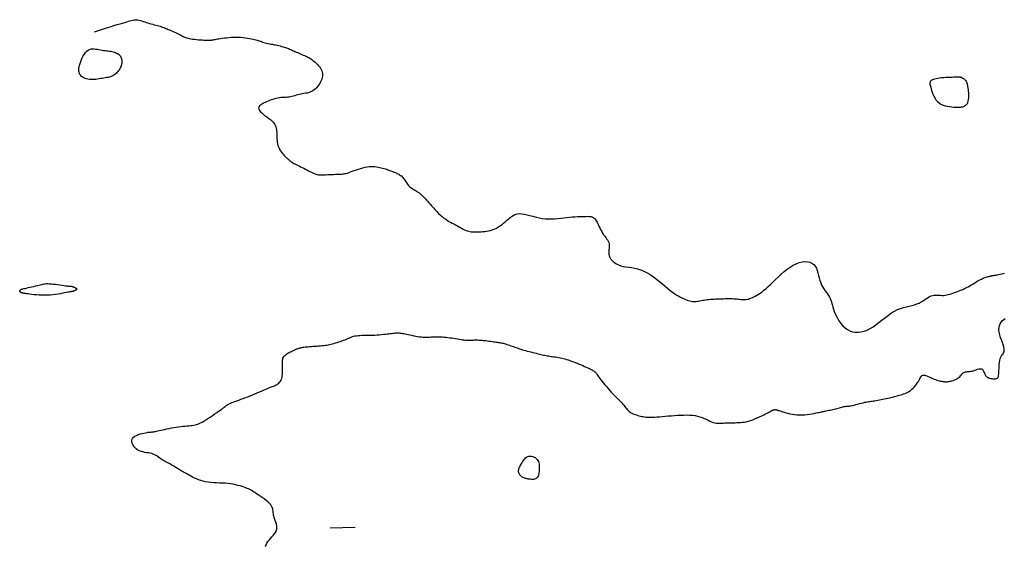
# Model space of a CAD drawing. Header units: millimetres. Extents: x 32690613 to 32693367, y 5343692 to 5344708.
# Tile 530 of 656: x 32692357 to 32692396, y 5344536 to 5344558. Entities that reach past the tile are written whole.
import ezdxf

# ---------------------------------------------------------------- set-up
doc = ezdxf.new("R2010")
doc.units = ezdxf.units.MM
doc.header["$LTSCALE"] = 20
doc.layers.add('02-DGM_HL_492.00', color=82, linetype='Continuous')
doc.layers.add('02-DGM_HL_492.50', color=92, linetype='Continuous')

msp = doc.modelspace()

# ---------------------------------------------------------------- linework, layer by layer
at = {"layer": '02-DGM_HL_492.00', "elevation": 492, "flags": 128}
msp.add_lwpolyline([(32692393.18, 5344555.11), (32692393.17, 5344555.088), (32692393.165, 5344555.065), (32692393.165, 5344555.038), (32692393.168, 5344555.007), (32692393.175, 5344554.972), (32692393.185, 5344554.93), (32692393.199, 5344554.881), (32692393.216, 5344554.823), (32692393.235, 5344554.757), (32692393.259, 5344554.684), (32692393.287, 5344554.608), (32692393.32, 5344554.529), (32692393.361, 5344554.452), (32692393.409, 5344554.379), (32692393.465, 5344554.312), (32692393.531, 5344554.253), (32692393.608, 5344554.206), (32692393.692, 5344554.169), (32692393.78, 5344554.14), (32692393.871, 5344554.12), (32692393.96, 5344554.105), (32692394.046, 5344554.095), (32692394.124, 5344554.089), (32692394.193, 5344554.085), (32692394.25, 5344554.082), (32692394.295, 5344554.081), (32692394.333, 5344554.08), (32692394.363, 5344554.08), (32692394.389, 5344554.082), (32692394.413, 5344554.085), (32692394.436, 5344554.09), (32692394.461, 5344554.096), (32692394.488, 5344554.103), (32692394.519, 5344554.113), (32692394.551, 5344554.127), (32692394.583, 5344554.145), (32692394.614, 5344554.167), (32692394.644, 5344554.197), (32692394.669, 5344554.233), (32692394.691, 5344554.276), (32692394.707, 5344554.329), (32692394.719, 5344554.388), (32692394.725, 5344554.452), (32692394.728, 5344554.52), (32692394.728, 5344554.59), (32692394.725, 5344554.66), (32692394.72, 5344554.728), (32692394.713, 5344554.793), (32692394.704, 5344554.852), (32692394.695, 5344554.907), (32692394.685, 5344554.957), (32692394.673, 5344555.001), (32692394.66, 5344555.042), (32692394.647, 5344555.078), (32692394.632, 5344555.109), (32692394.616, 5344555.136), (32692394.599, 5344555.16), (32692394.581, 5344555.18), (32692394.562, 5344555.197), (32692394.543, 5344555.211), (32692394.525, 5344555.223), (32692394.506, 5344555.233), (32692394.489, 5344555.241), (32692394.472, 5344555.249), (32692394.457, 5344555.256), (32692394.443, 5344555.262), (32692394.429, 5344555.268), (32692394.417, 5344555.273), (32692394.404, 5344555.277), (32692394.392, 5344555.281), (32692394.379, 5344555.284), (32692394.367, 5344555.287), (32692394.353, 5344555.288), (32692394.337, 5344555.289), (32692394.318, 5344555.29), (32692394.294, 5344555.29), (32692394.264, 5344555.289), (32692394.227, 5344555.288), (32692394.18, 5344555.286), (32692394.123, 5344555.284), (32692394.056, 5344555.281), (32692393.979, 5344555.278), (32692393.896, 5344555.274), (32692393.809, 5344555.269), (32692393.721, 5344555.263), (32692393.635, 5344555.256), (32692393.553, 5344555.248), (32692393.479, 5344555.238), (32692393.414, 5344555.227), (32692393.358, 5344555.214), (32692393.31, 5344555.2), (32692393.271, 5344555.184), (32692393.239, 5344555.167), (32692393.213, 5344555.149), (32692393.194, 5344555.13)], close=True, dxfattribs=at)
at = {"layer": '02-DGM_HL_492.50', "elevation": 492.5, "flags": 128}
for points in [[(32692359.576, 5344557.112), (32692359.818, 5344557.19), (32692360.028, 5344557.257), (32692360.21, 5344557.312), (32692360.366, 5344557.359), (32692360.5, 5344557.398), (32692360.614, 5344557.431), (32692360.713, 5344557.46), (32692360.8, 5344557.486), (32692360.877, 5344557.51), (32692360.946, 5344557.532), (32692361.009, 5344557.552), (32692361.067, 5344557.568), (32692361.12, 5344557.582), (32692361.172, 5344557.591), (32692361.221, 5344557.596), (32692361.272, 5344557.595), (32692361.323, 5344557.59), (32692361.376, 5344557.579), (32692361.43, 5344557.565), (32692361.486, 5344557.547), (32692361.544, 5344557.528), (32692361.603, 5344557.507), (32692361.664, 5344557.486), (32692361.727, 5344557.465), (32692361.791, 5344557.446), (32692361.856, 5344557.428), (32692361.921, 5344557.41), (32692361.985, 5344557.394), (32692362.049, 5344557.378), (32692362.11, 5344557.362), (32692362.168, 5344557.347), (32692362.223, 5344557.332), (32692362.274, 5344557.316), (32692362.321, 5344557.301), (32692362.366, 5344557.284), (32692362.411, 5344557.267), (32692362.455, 5344557.248), (32692362.501, 5344557.229), (32692362.548, 5344557.207), (32692362.599, 5344557.184), (32692362.654, 5344557.159), (32692362.713, 5344557.133), (32692362.772, 5344557.106), (32692362.833, 5344557.078), (32692362.892, 5344557.05), (32692362.95, 5344557.023), (32692363.003, 5344556.997), (32692363.052, 5344556.973), (32692363.096, 5344556.95), (32692363.135, 5344556.93), (32692363.172, 5344556.911), (32692363.208, 5344556.895), (32692363.247, 5344556.879), (32692363.289, 5344556.865), (32692363.336, 5344556.852), (32692363.391, 5344556.84), (32692363.455, 5344556.829), (32692363.526, 5344556.819), (32692363.602, 5344556.809), (32692363.681, 5344556.801), (32692363.76, 5344556.793), (32692363.838, 5344556.787), (32692363.911, 5344556.781), (32692363.977, 5344556.777), (32692364.036, 5344556.774), (32692364.087, 5344556.772), (32692364.131, 5344556.771), (32692364.169, 5344556.771), (32692364.203, 5344556.772), (32692364.233, 5344556.774), (32692364.26, 5344556.777), (32692364.286, 5344556.78), (32692364.311, 5344556.784), (32692364.336, 5344556.788), (32692364.364, 5344556.793), (32692364.395, 5344556.799), (32692364.431, 5344556.806), (32692364.472, 5344556.814), (32692364.521, 5344556.822), (32692364.578, 5344556.832), (32692364.645, 5344556.842), (32692364.721, 5344556.853), (32692364.803, 5344556.864), (32692364.892, 5344556.874), (32692364.985, 5344556.883), (32692365.081, 5344556.89), (32692365.179, 5344556.894), (32692365.277, 5344556.895), (32692365.375, 5344556.893), (32692365.47, 5344556.888), (32692365.563, 5344556.88), (32692365.653, 5344556.869), (32692365.738, 5344556.857), (32692365.818, 5344556.844), (32692365.892, 5344556.829), (32692365.959, 5344556.815), (32692366.018, 5344556.8), (32692366.071, 5344556.786), (32692366.12, 5344556.771), (32692366.164, 5344556.757), (32692366.207, 5344556.742), (32692366.25, 5344556.728), (32692366.293, 5344556.714), (32692366.339, 5344556.7), (32692366.388, 5344556.687), (32692366.441, 5344556.673), (32692366.496, 5344556.66), (32692366.554, 5344556.646), (32692366.615, 5344556.633), (32692366.676, 5344556.62), (32692366.739, 5344556.607), (32692366.802, 5344556.593), (32692366.864, 5344556.58), (32692366.927, 5344556.567), (32692366.988, 5344556.554), (32692367.048, 5344556.54), (32692367.106, 5344556.526), (32692367.161, 5344556.512), (32692367.213, 5344556.498), (32692367.261, 5344556.483), (32692367.306, 5344556.468), (32692367.347, 5344556.452), (32692367.386, 5344556.435), (32692367.425, 5344556.418), (32692367.463, 5344556.4), (32692367.503, 5344556.381), (32692367.545, 5344556.361), (32692367.591, 5344556.34), (32692367.641, 5344556.318), (32692367.694, 5344556.295), (32692367.75, 5344556.272), (32692367.807, 5344556.248), (32692367.864, 5344556.224), (32692367.92, 5344556.2), (32692367.974, 5344556.177), (32692368.025, 5344556.155), (32692368.072, 5344556.134), (32692368.115, 5344556.114), (32692368.156, 5344556.093), (32692368.196, 5344556.072), (32692368.235, 5344556.049), (32692368.274, 5344556.023), (32692368.315, 5344555.995), (32692368.357, 5344555.963), (32692368.402, 5344555.927), (32692368.449, 5344555.887), (32692368.496, 5344555.844), (32692368.542, 5344555.798), (32692368.587, 5344555.749), (32692368.628, 5344555.699), (32692368.664, 5344555.647), (32692368.694, 5344555.595), (32692368.718, 5344555.542), (32692368.734, 5344555.489), (32692368.744, 5344555.436), (32692368.747, 5344555.381), (32692368.744, 5344555.326), (32692368.734, 5344555.27), (32692368.719, 5344555.213), (32692368.697, 5344555.154), (32692368.67, 5344555.095), (32692368.637, 5344555.035), (32692368.6, 5344554.976), (32692368.558, 5344554.92), (32692368.513, 5344554.866), (32692368.464, 5344554.817), (32692368.413, 5344554.773), (32692368.359, 5344554.736), (32692368.303, 5344554.706), (32692368.245, 5344554.683), (32692368.186, 5344554.665), (32692368.126, 5344554.651), (32692368.065, 5344554.639), (32692368.004, 5344554.628), (32692367.942, 5344554.618), (32692367.88, 5344554.606), (32692367.818, 5344554.592), (32692367.756, 5344554.576), (32692367.695, 5344554.559), (32692367.634, 5344554.542), (32692367.574, 5344554.526), (32692367.515, 5344554.511), (32692367.457, 5344554.498), (32692367.401, 5344554.487), (32692367.346, 5344554.481), (32692367.291, 5344554.477), (32692367.237, 5344554.474), (32692367.183, 5344554.472), (32692367.127, 5344554.47), (32692367.071, 5344554.466), (32692367.013, 5344554.46), (32692366.952, 5344554.45), (32692366.889, 5344554.436), (32692366.823, 5344554.418), (32692366.756, 5344554.397), (32692366.689, 5344554.373), (32692366.623, 5344554.347), (32692366.558, 5344554.32), (32692366.496, 5344554.293), (32692366.437, 5344554.265), (32692366.381, 5344554.238), (32692366.331, 5344554.212), (32692366.287, 5344554.185), (32692366.249, 5344554.158), (32692366.218, 5344554.131), (32692366.196, 5344554.103), (32692366.182, 5344554.073), (32692366.178, 5344554.042), (32692366.185, 5344554.009), (32692366.2, 5344553.974), (32692366.224, 5344553.938), (32692366.255, 5344553.902), (32692366.291, 5344553.864), (32692366.332, 5344553.827), (32692366.377, 5344553.79), (32692366.423, 5344553.754), (32692366.471, 5344553.719), (32692366.519, 5344553.684), (32692366.566, 5344553.65), (32692366.613, 5344553.616), (32692366.657, 5344553.581), (32692366.7, 5344553.545), (32692366.738, 5344553.507), (32692366.774, 5344553.468), (32692366.804, 5344553.426), (32692366.83, 5344553.382), (32692366.853, 5344553.336), (32692366.871, 5344553.287), (32692366.886, 5344553.236), (32692366.897, 5344553.182), (32692366.905, 5344553.126), (32692366.911, 5344553.066), (32692366.914, 5344553.004), (32692366.915, 5344552.94), (32692366.916, 5344552.875), (32692366.918, 5344552.809), (32692366.922, 5344552.742), (32692366.928, 5344552.676), (32692366.938, 5344552.612), (32692366.954, 5344552.549), (32692366.974, 5344552.488), (32692367, 5344552.43), (32692367.03, 5344552.376), (32692367.062, 5344552.324), (32692367.096, 5344552.276), (32692367.13, 5344552.233), (32692367.163, 5344552.193), (32692367.195, 5344552.158), (32692367.223, 5344552.128), (32692367.249, 5344552.102), (32692367.273, 5344552.079), (32692367.294, 5344552.06), (32692367.314, 5344552.042), (32692367.332, 5344552.026), (32692367.349, 5344552.011), (32692367.366, 5344551.996), (32692367.382, 5344551.981), (32692367.398, 5344551.965), (32692367.416, 5344551.949), (32692367.436, 5344551.931), (32692367.459, 5344551.913), (32692367.485, 5344551.893), (32692367.516, 5344551.873), (32692367.552, 5344551.851), (32692367.594, 5344551.827), (32692367.642, 5344551.802), (32692367.694, 5344551.776), (32692367.749, 5344551.748), (32692367.808, 5344551.72), (32692367.87, 5344551.69), (32692367.933, 5344551.659), (32692367.996, 5344551.628), (32692368.06, 5344551.596), (32692368.123, 5344551.563), (32692368.185, 5344551.532), (32692368.245, 5344551.501), (32692368.303, 5344551.472), (32692368.358, 5344551.446), (32692368.409, 5344551.423), (32692368.455, 5344551.404), (32692368.498, 5344551.389), (32692368.537, 5344551.378), (32692368.575, 5344551.371), (32692368.613, 5344551.366), (32692368.654, 5344551.364), (32692368.699, 5344551.364), (32692368.749, 5344551.365), (32692368.807, 5344551.368), (32692368.874, 5344551.37), (32692368.948, 5344551.373), (32692369.026, 5344551.376), (32692369.107, 5344551.379), (32692369.188, 5344551.383), (32692369.266, 5344551.386), (32692369.34, 5344551.388), (32692369.407, 5344551.391), (32692369.465, 5344551.393), (32692369.516, 5344551.396), (32692369.562, 5344551.4), (32692369.606, 5344551.405), (32692369.65, 5344551.413), (32692369.696, 5344551.424), (32692369.747, 5344551.438), (32692369.804, 5344551.457), (32692369.87, 5344551.48), (32692369.944, 5344551.507), (32692370.024, 5344551.537), (32692370.108, 5344551.567), (32692370.195, 5344551.597), (32692370.284, 5344551.625), (32692370.372, 5344551.65), (32692370.458, 5344551.67), (32692370.542, 5344551.685), (32692370.622, 5344551.695), (32692370.699, 5344551.699), (32692370.774, 5344551.699), (32692370.845, 5344551.695), (32692370.914, 5344551.688), (32692370.981, 5344551.678), (32692371.045, 5344551.666), (32692371.107, 5344551.652), (32692371.166, 5344551.637), (32692371.223, 5344551.62), (32692371.277, 5344551.604), (32692371.328, 5344551.587), (32692371.376, 5344551.57), (32692371.42, 5344551.554), (32692371.46, 5344551.539), (32692371.497, 5344551.525), (32692371.53, 5344551.513), (32692371.561, 5344551.501), (32692371.59, 5344551.49), (32692371.619, 5344551.478), (32692371.647, 5344551.467), (32692371.677, 5344551.454), (32692371.707, 5344551.44), (32692371.74, 5344551.425), (32692371.775, 5344551.408), (32692371.811, 5344551.389), (32692371.847, 5344551.368), (32692371.882, 5344551.345), (32692371.917, 5344551.319), (32692371.95, 5344551.29), (32692371.981, 5344551.258), (32692372.009, 5344551.224), (32692372.035, 5344551.186), (32692372.059, 5344551.147), (32692372.083, 5344551.107), (32692372.108, 5344551.066), (32692372.134, 5344551.026), (32692372.162, 5344550.987), (32692372.193, 5344550.95), (32692372.227, 5344550.914), (32692372.265, 5344550.882), (32692372.304, 5344550.851), (32692372.346, 5344550.822), (32692372.388, 5344550.795), (32692372.429, 5344550.769), (32692372.47, 5344550.744), (32692372.51, 5344550.72), (32692372.547, 5344550.696), (32692372.582, 5344550.673), (32692372.615, 5344550.651), (32692372.646, 5344550.628), (32692372.675, 5344550.606), (32692372.704, 5344550.583), (32692372.731, 5344550.56), (32692372.757, 5344550.536), (32692372.783, 5344550.512), (32692372.809, 5344550.485), (32692372.836, 5344550.457), (32692372.866, 5344550.425), (32692372.899, 5344550.388), (32692372.935, 5344550.346), (32692372.977, 5344550.298), (32692373.025, 5344550.244), (32692373.079, 5344550.181), (32692373.139, 5344550.113), (32692373.204, 5344550.04), (32692373.272, 5344549.965), (32692373.343, 5344549.891), (32692373.415, 5344549.818), (32692373.488, 5344549.749), (32692373.56, 5344549.685), (32692373.63, 5344549.629), (32692373.699, 5344549.58), (32692373.766, 5344549.536), (32692373.832, 5344549.496), (32692373.897, 5344549.46), (32692373.962, 5344549.425), (32692374.026, 5344549.392), (32692374.09, 5344549.358), (32692374.153, 5344549.324), (32692374.217, 5344549.289), (32692374.28, 5344549.254), (32692374.342, 5344549.221), (32692374.402, 5344549.189), (32692374.461, 5344549.16), (32692374.517, 5344549.134), (32692374.572, 5344549.113), (32692374.623, 5344549.097), (32692374.673, 5344549.085), (32692374.722, 5344549.077), (32692374.771, 5344549.072), (32692374.822, 5344549.07), (32692374.874, 5344549.07), (32692374.93, 5344549.072), (32692374.99, 5344549.074), (32692375.055, 5344549.077), (32692375.124, 5344549.08), (32692375.196, 5344549.085), (32692375.271, 5344549.092), (32692375.347, 5344549.101), (32692375.423, 5344549.114), (32692375.498, 5344549.131), (32692375.571, 5344549.152), (32692375.642, 5344549.178), (32692375.71, 5344549.209), (32692375.776, 5344549.245), (32692375.84, 5344549.284), (32692375.903, 5344549.328), (32692375.965, 5344549.375), (32692376.026, 5344549.425), (32692376.086, 5344549.478), (32692376.147, 5344549.534), (32692376.208, 5344549.589), (32692376.272, 5344549.643), (32692376.339, 5344549.693), (32692376.409, 5344549.737), (32692376.485, 5344549.771), (32692376.568, 5344549.795), (32692376.657, 5344549.806), (32692376.755, 5344549.803), (32692376.86, 5344549.787), (32692376.971, 5344549.762), (32692377.088, 5344549.732), (32692377.208, 5344549.699), (32692377.331, 5344549.666), (32692377.456, 5344549.636), (32692377.582, 5344549.613), (32692377.708, 5344549.599), (32692377.833, 5344549.594), (32692377.957, 5344549.595), (32692378.08, 5344549.601), (32692378.203, 5344549.612), (32692378.324, 5344549.624), (32692378.443, 5344549.638), (32692378.561, 5344549.651), (32692378.676, 5344549.663), (32692378.789, 5344549.672), (32692378.897, 5344549.68), (32692379, 5344549.686), (32692379.096, 5344549.691), (32692379.183, 5344549.694), (32692379.262, 5344549.697), (32692379.33, 5344549.698), (32692379.387, 5344549.699), (32692379.434, 5344549.698), (32692379.472, 5344549.697), (32692379.503, 5344549.694), (32692379.529, 5344549.691), (32692379.551, 5344549.687), (32692379.57, 5344549.681), (32692379.588, 5344549.675), (32692379.607, 5344549.667), (32692379.627, 5344549.657), (32692379.647, 5344549.644), (32692379.668, 5344549.628), (32692379.69, 5344549.607), (32692379.713, 5344549.58), (32692379.737, 5344549.547), (32692379.762, 5344549.506), (32692379.787, 5344549.458), (32692379.814, 5344549.403), (32692379.842, 5344549.343), (32692379.872, 5344549.28), (32692379.904, 5344549.214), (32692379.937, 5344549.148), (32692379.972, 5344549.083), (32692380.01, 5344549.02), (32692380.05, 5344548.961), (32692380.091, 5344548.905), (32692380.131, 5344548.851), (32692380.169, 5344548.799), (32692380.203, 5344548.748), (32692380.233, 5344548.697), (32692380.255, 5344548.646), (32692380.27, 5344548.592), (32692380.276, 5344548.537), (32692380.274, 5344548.479), (32692380.268, 5344548.42), (32692380.261, 5344548.36), (32692380.254, 5344548.299), (32692380.252, 5344548.237), (32692380.255, 5344548.175), (32692380.268, 5344548.113), (32692380.292, 5344548.051), (32692380.327, 5344547.991), (32692380.372, 5344547.933), (32692380.428, 5344547.879), (32692380.494, 5344547.829), (32692380.568, 5344547.784), (32692380.651, 5344547.746), (32692380.742, 5344547.714), (32692380.841, 5344547.69), (32692380.946, 5344547.671), (32692381.057, 5344547.655), (32692381.173, 5344547.637), (32692381.292, 5344547.616), (32692381.416, 5344547.588), (32692381.541, 5344547.55), (32692381.668, 5344547.5), (32692381.795, 5344547.435), (32692381.923, 5344547.358), (32692382.049, 5344547.271), (32692382.172, 5344547.178), (32692382.293, 5344547.082), (32692382.41, 5344546.985), (32692382.523, 5344546.891), (32692382.629, 5344546.804), (32692382.729, 5344546.725), (32692382.823, 5344546.654), (32692382.911, 5344546.592), (32692382.994, 5344546.537), (32692383.072, 5344546.488), (32692383.145, 5344546.446), (32692383.214, 5344546.41), (32692383.28, 5344546.379), (32692383.342, 5344546.352), (32692383.401, 5344546.33), (32692383.457, 5344546.312), (32692383.512, 5344546.298), (32692383.565, 5344546.288), (32692383.616, 5344546.282), (32692383.667, 5344546.279), (32692383.717, 5344546.279), (32692383.767, 5344546.283), (32692383.817, 5344546.289), (32692383.868, 5344546.297), (32692383.92, 5344546.306), (32692383.974, 5344546.316), (32692384.03, 5344546.327), (32692384.087, 5344546.337), (32692384.148, 5344546.346), (32692384.212, 5344546.354), (32692384.278, 5344546.361), (32692384.347, 5344546.367), (32692384.418, 5344546.371), (32692384.491, 5344546.375), (32692384.564, 5344546.379), (32692384.639, 5344546.382), (32692384.714, 5344546.385), (32692384.789, 5344546.388), (32692384.863, 5344546.39), (32692384.937, 5344546.393), (32692385.009, 5344546.394), (32692385.08, 5344546.395), (32692385.15, 5344546.395), (32692385.216, 5344546.393), (32692385.281, 5344546.39), (32692385.342, 5344546.386), (32692385.4, 5344546.38), (32692385.457, 5344546.374), (32692385.511, 5344546.368), (32692385.563, 5344546.363), (32692385.615, 5344546.359), (32692385.665, 5344546.357), (32692385.716, 5344546.357), (32692385.766, 5344546.361), (32692385.816, 5344546.368), (32692385.867, 5344546.378), (32692385.919, 5344546.392), (32692385.972, 5344546.41), (32692386.027, 5344546.433), (32692386.084, 5344546.46), (32692386.144, 5344546.491), (32692386.207, 5344546.527), (32692386.273, 5344546.569), (32692386.343, 5344546.616), (32692386.416, 5344546.67), (32692386.495, 5344546.732), (32692386.578, 5344546.801), (32692386.666, 5344546.879), (32692386.759, 5344546.965), (32692386.859, 5344547.061), (32692386.963, 5344547.163), (32692387.072, 5344547.268), (32692387.185, 5344547.374), (32692387.302, 5344547.476), (32692387.42, 5344547.573), (32692387.541, 5344547.66), (32692387.663, 5344547.734), (32692387.786, 5344547.794), (32692387.907, 5344547.838), (32692388.025, 5344547.866), (32692388.137, 5344547.878), (32692388.243, 5344547.874), (32692388.339, 5344547.855), (32692388.424, 5344547.819), (32692388.496, 5344547.767), (32692388.554, 5344547.699), (32692388.6, 5344547.619), (32692388.636, 5344547.528), (32692388.666, 5344547.43), (32692388.692, 5344547.327), (32692388.717, 5344547.224), (32692388.743, 5344547.123), (32692388.775, 5344547.027), (32692388.813, 5344546.939), (32692388.857, 5344546.857), (32692388.905, 5344546.782), (32692388.954, 5344546.711), (32692389.003, 5344546.644), (32692389.051, 5344546.581), (32692389.094, 5344546.519), (32692389.131, 5344546.457), (32692389.161, 5344546.396), (32692389.185, 5344546.333), (32692389.206, 5344546.268), (32692389.224, 5344546.2), (32692389.243, 5344546.129), (32692389.264, 5344546.052), (32692389.289, 5344545.97), (32692389.32, 5344545.881), (32692389.359, 5344545.785), (32692389.406, 5344545.685), (32692389.461, 5344545.583), (32692389.523, 5344545.482), (32692389.594, 5344545.386), (32692389.671, 5344545.297), (32692389.757, 5344545.217), (32692389.849, 5344545.151), (32692389.949, 5344545.1), (32692390.054, 5344545.065), (32692390.165, 5344545.046), (32692390.281, 5344545.043), (32692390.399, 5344545.055), (32692390.52, 5344545.084), (32692390.642, 5344545.127), (32692390.765, 5344545.187), (32692390.887, 5344545.261), (32692391.009, 5344545.348), (32692391.13, 5344545.442), (32692391.252, 5344545.539), (32692391.373, 5344545.637), (32692391.494, 5344545.731), (32692391.616, 5344545.818), (32692391.738, 5344545.892), (32692391.861, 5344545.952), (32692391.983, 5344545.999), (32692392.104, 5344546.037), (32692392.221, 5344546.067), (32692392.336, 5344546.094), (32692392.445, 5344546.119), (32692392.548, 5344546.146), (32692392.645, 5344546.178), (32692392.733, 5344546.216), (32692392.815, 5344546.259), (32692392.89, 5344546.306), (32692392.961, 5344546.353), (32692393.028, 5344546.399), (32692393.092, 5344546.441), (32692393.154, 5344546.478), (32692393.215, 5344546.506), (32692393.277, 5344546.524), (32692393.339, 5344546.534), (32692393.402, 5344546.538), (32692393.464, 5344546.536), (32692393.527, 5344546.533), (32692393.59, 5344546.528), (32692393.653, 5344546.525), (32692393.715, 5344546.525), (32692393.777, 5344546.53), (32692393.84, 5344546.54), (32692393.902, 5344546.553), (32692393.964, 5344546.57), (32692394.025, 5344546.589), (32692394.087, 5344546.61), (32692394.149, 5344546.633), (32692394.21, 5344546.656), (32692394.272, 5344546.679), (32692394.334, 5344546.703), (32692394.395, 5344546.727), (32692394.457, 5344546.752), (32692394.518, 5344546.779), (32692394.58, 5344546.807), (32692394.641, 5344546.837), (32692394.702, 5344546.87), (32692394.764, 5344546.905), (32692394.824, 5344546.941), (32692394.885, 5344546.979), (32692394.945, 5344547.017), (32692395.004, 5344547.054), (32692395.063, 5344547.09), (32692395.12, 5344547.123), (32692395.177, 5344547.154), (32692395.232, 5344547.18), (32692395.285, 5344547.204), (32692395.336, 5344547.224), (32692395.384, 5344547.241), (32692395.43, 5344547.256), (32692395.472, 5344547.268), (32692395.509, 5344547.279), (32692395.543, 5344547.287), (32692395.571, 5344547.295), (32692395.596, 5344547.301), (32692395.616, 5344547.307), (32692395.634, 5344547.311), (32692395.65, 5344547.315), (32692395.664, 5344547.318), (32692395.676, 5344547.32), (32692395.689, 5344547.322), (32692395.702, 5344547.324), (32692395.717, 5344547.325), (32692395.735, 5344547.328), (32692395.757, 5344547.331), (32692395.786, 5344547.335), (32692395.823, 5344547.342), (32692395.869, 5344547.35), (32692395.925, 5344547.361), (32692395.993, 5344547.375), (32692396.071, 5344547.392), (32692396.157, 5344547.409)], [(32692366.455, 5344536.434), (32692366.481, 5344536.502), (32692366.515, 5344536.57), (32692366.556, 5344536.635), (32692366.603, 5344536.698), (32692366.655, 5344536.759), (32692366.709, 5344536.819), (32692366.761, 5344536.878), (32692366.81, 5344536.938), (32692366.852, 5344536.999), (32692366.885, 5344537.061), (32692366.906, 5344537.127), (32692366.913, 5344537.196), (32692366.908, 5344537.267), (32692366.894, 5344537.34), (32692366.874, 5344537.414), (32692366.85, 5344537.486), (32692366.825, 5344537.557), (32692366.802, 5344537.625), (32692366.784, 5344537.689), (32692366.772, 5344537.749), (32692366.765, 5344537.805), (32692366.76, 5344537.858), (32692366.755, 5344537.909), (32692366.745, 5344537.959), (32692366.729, 5344538.009), (32692366.704, 5344538.06), (32692366.667, 5344538.114), (32692366.617, 5344538.17), (32692366.554, 5344538.228), (32692366.483, 5344538.287), (32692366.406, 5344538.346), (32692366.325, 5344538.404), (32692366.245, 5344538.459), (32692366.168, 5344538.511), (32692366.097, 5344538.558), (32692366.033, 5344538.6), (32692365.977, 5344538.636), (32692365.925, 5344538.668), (32692365.876, 5344538.698), (32692365.827, 5344538.724), (32692365.776, 5344538.749), (32692365.722, 5344538.773), (32692365.662, 5344538.797), (32692365.595, 5344538.822), (32692365.52, 5344538.847), (32692365.439, 5344538.871), (32692365.351, 5344538.894), (32692365.257, 5344538.916), (32692365.158, 5344538.936), (32692365.055, 5344538.953), (32692364.947, 5344538.966), (32692364.835, 5344538.975), (32692364.721, 5344538.982), (32692364.605, 5344538.987), (32692364.49, 5344538.992), (32692364.375, 5344538.998), (32692364.262, 5344539.007), (32692364.152, 5344539.018), (32692364.047, 5344539.035), (32692363.948, 5344539.057), (32692363.854, 5344539.085), (32692363.765, 5344539.116), (32692363.681, 5344539.15), (32692363.601, 5344539.187), (32692363.527, 5344539.224), (32692363.457, 5344539.261), (32692363.391, 5344539.297), (32692363.329, 5344539.331), (32692363.271, 5344539.363), (32692363.216, 5344539.393), (32692363.165, 5344539.422), (32692363.117, 5344539.449), (32692363.072, 5344539.475), (32692363.03, 5344539.5), (32692362.99, 5344539.524), (32692362.953, 5344539.547), (32692362.918, 5344539.57), (32692362.883, 5344539.593), (32692362.849, 5344539.615), (32692362.814, 5344539.637), (32692362.778, 5344539.66), (32692362.739, 5344539.682), (32692362.698, 5344539.705), (32692362.654, 5344539.729), (32692362.607, 5344539.754), (32692362.558, 5344539.779), (32692362.507, 5344539.805), (32692362.455, 5344539.832), (32692362.403, 5344539.861), (32692362.351, 5344539.892), (32692362.301, 5344539.923), (32692362.252, 5344539.957), (32692362.203, 5344539.991), (32692362.155, 5344540.026), (32692362.105, 5344540.059), (32692362.055, 5344540.091), (32692362.001, 5344540.12), (32692361.944, 5344540.146), (32692361.884, 5344540.167), (32692361.818, 5344540.183), (32692361.749, 5344540.195), (32692361.677, 5344540.206), (32692361.604, 5344540.218), (32692361.53, 5344540.233), (32692361.458, 5344540.252), (32692361.388, 5344540.277), (32692361.322, 5344540.311), (32692361.261, 5344540.356), (32692361.206, 5344540.408), (32692361.159, 5344540.467), (32692361.123, 5344540.529), (32692361.098, 5344540.593), (32692361.086, 5344540.657), (32692361.09, 5344540.718), (32692361.111, 5344540.774), (32692361.15, 5344540.823), (32692361.204, 5344540.865), (32692361.269, 5344540.901), (32692361.342, 5344540.931), (32692361.419, 5344540.956), (32692361.496, 5344540.977), (32692361.57, 5344540.993), (32692361.637, 5344541.006), (32692361.694, 5344541.016), (32692361.741, 5344541.024), (32692361.781, 5344541.029), (32692361.814, 5344541.032), (32692361.842, 5344541.035), (32692361.866, 5344541.036), (32692361.887, 5344541.038), (32692361.907, 5344541.039), (32692361.927, 5344541.041), (32692361.949, 5344541.044), (32692361.974, 5344541.047), (32692362.002, 5344541.053), (32692362.036, 5344541.059), (32692362.076, 5344541.068), (32692362.124, 5344541.079), (32692362.181, 5344541.092), (32692362.248, 5344541.107), (32692362.323, 5344541.125), (32692362.406, 5344541.143), (32692362.494, 5344541.163), (32692362.587, 5344541.182), (32692362.681, 5344541.201), (32692362.776, 5344541.218), (32692362.87, 5344541.234), (32692362.962, 5344541.247), (32692363.051, 5344541.257), (32692363.137, 5344541.266), (32692363.22, 5344541.273), (32692363.298, 5344541.28), (32692363.373, 5344541.287), (32692363.442, 5344541.293), (32692363.507, 5344541.3), (32692363.567, 5344541.309), (32692363.623, 5344541.319), (32692363.678, 5344541.332), (32692363.732, 5344541.349), (32692363.788, 5344541.371), (32692363.846, 5344541.398), (32692363.91, 5344541.431), (32692363.98, 5344541.472), (32692364.058, 5344541.52), (32692364.141, 5344541.574), (32692364.227, 5344541.632), (32692364.314, 5344541.692), (32692364.399, 5344541.752), (32692364.479, 5344541.809), (32692364.553, 5344541.861), (32692364.617, 5344541.906), (32692364.669, 5344541.943), (32692364.711, 5344541.972), (32692364.744, 5344541.995), (32692364.769, 5344542.012), (32692364.788, 5344542.024), (32692364.802, 5344542.034), (32692364.812, 5344542.041), (32692364.82, 5344542.047), (32692364.828, 5344542.053), (32692364.835, 5344542.059), (32692364.842, 5344542.066), (32692364.849, 5344542.073), (32692364.858, 5344542.081), (32692364.867, 5344542.089), (32692364.879, 5344542.098), (32692364.892, 5344542.108), (32692364.908, 5344542.119), (32692364.927, 5344542.132), (32692364.951, 5344542.145), (32692364.979, 5344542.16), (32692365.014, 5344542.177), (32692365.055, 5344542.195), (32692365.104, 5344542.216), (32692365.161, 5344542.238), (32692365.227, 5344542.263), (32692365.301, 5344542.29), (32692365.382, 5344542.318), (32692365.468, 5344542.349), (32692365.559, 5344542.382), (32692365.652, 5344542.416), (32692365.747, 5344542.452), (32692365.843, 5344542.489), (32692365.938, 5344542.528), (32692366.031, 5344542.567), (32692366.122, 5344542.607), (32692366.209, 5344542.645), (32692366.292, 5344542.682), (32692366.37, 5344542.717), (32692366.442, 5344542.748), (32692366.507, 5344542.776), (32692366.565, 5344542.8), (32692366.617, 5344542.819), (32692366.663, 5344542.836), (32692366.704, 5344542.852), (32692366.743, 5344542.866), (32692366.779, 5344542.879), (32692366.814, 5344542.894), (32692366.85, 5344542.91), (32692366.886, 5344542.928), (32692366.923, 5344542.949), (32692366.959, 5344542.974), (32692366.994, 5344543.003), (32692367.026, 5344543.037), (32692367.056, 5344543.076), (32692367.082, 5344543.121), (32692367.103, 5344543.173), (32692367.12, 5344543.231), (32692367.131, 5344543.295), (32692367.138, 5344543.362), (32692367.142, 5344543.433), (32692367.143, 5344543.504), (32692367.143, 5344543.575), (32692367.141, 5344543.643), (32692367.138, 5344543.708), (32692367.136, 5344543.768), (32692367.135, 5344543.823), (32692367.136, 5344543.874), (32692367.14, 5344543.92), (32692367.147, 5344543.964), (32692367.159, 5344544.004), (32692367.177, 5344544.042), (32692367.202, 5344544.077), (32692367.233, 5344544.111), (32692367.27, 5344544.142), (32692367.312, 5344544.172), (32692367.357, 5344544.2), (32692367.403, 5344544.227), (32692367.45, 5344544.251), (32692367.495, 5344544.273), (32692367.538, 5344544.294), (32692367.577, 5344544.312), (32692367.613, 5344544.329), (32692367.646, 5344544.344), (32692367.677, 5344544.358), (32692367.707, 5344544.37), (32692367.738, 5344544.382), (32692367.768, 5344544.393), (32692367.8, 5344544.402), (32692367.835, 5344544.412), (32692367.871, 5344544.421), (32692367.911, 5344544.429), (32692367.953, 5344544.437), (32692368, 5344544.444), (32692368.05, 5344544.451), (32692368.105, 5344544.457), (32692368.165, 5344544.463), (32692368.23, 5344544.468), (32692368.299, 5344544.473), (32692368.37, 5344544.477), (32692368.444, 5344544.482), (32692368.518, 5344544.487), (32692368.591, 5344544.492), (32692368.662, 5344544.498), (32692368.731, 5344544.504), (32692368.795, 5344544.511), (32692368.856, 5344544.519), (32692368.915, 5344544.529), (32692368.972, 5344544.539), (32692369.029, 5344544.551), (32692369.086, 5344544.564), (32692369.145, 5344544.579), (32692369.205, 5344544.596), (32692369.268, 5344544.614), (32692369.334, 5344544.633), (32692369.4, 5344544.654), (32692369.466, 5344544.676), (32692369.531, 5344544.698), (32692369.595, 5344544.721), (32692369.655, 5344544.744), (32692369.711, 5344544.767), (32692369.762, 5344544.789), (32692369.81, 5344544.811), (32692369.856, 5344544.831), (32692369.901, 5344544.85), (32692369.948, 5344544.867), (32692369.997, 5344544.882), (32692370.05, 5344544.895), (32692370.109, 5344544.905), (32692370.175, 5344544.912), (32692370.247, 5344544.916), (32692370.324, 5344544.919), (32692370.406, 5344544.92), (32692370.491, 5344544.921), (32692370.579, 5344544.922), (32692370.669, 5344544.923), (32692370.76, 5344544.926), (32692370.851, 5344544.93), (32692370.94, 5344544.936), (32692371.028, 5344544.943), (32692371.113, 5344544.952), (32692371.195, 5344544.96), (32692371.272, 5344544.969), (32692371.344, 5344544.977), (32692371.41, 5344544.985), (32692371.469, 5344544.993), (32692371.521, 5344544.999), (32692371.569, 5344545.004), (32692371.612, 5344545.009), (32692371.652, 5344545.012), (32692371.69, 5344545.014), (32692371.726, 5344545.016), (32692371.762, 5344545.016), (32692371.798, 5344545.015), (32692371.835, 5344545.013), (32692371.875, 5344545.01), (32692371.917, 5344545.005), (32692371.962, 5344544.998), (32692372.012, 5344544.99), (32692372.066, 5344544.98), (32692372.126, 5344544.967), (32692372.192, 5344544.953), (32692372.263, 5344544.938), (32692372.338, 5344544.922), (32692372.416, 5344544.905), (32692372.494, 5344544.89), (32692372.573, 5344544.876), (32692372.65, 5344544.864), (32692372.725, 5344544.855), (32692372.797, 5344544.849), (32692372.865, 5344544.846), (32692372.931, 5344544.845), (32692372.995, 5344544.846), (32692373.057, 5344544.849), (32692373.119, 5344544.852), (32692373.18, 5344544.855), (32692373.242, 5344544.858), (32692373.305, 5344544.86), (32692373.37, 5344544.861), (32692373.435, 5344544.86), (32692373.502, 5344544.859), (32692373.571, 5344544.855), (32692373.641, 5344544.85), (32692373.714, 5344544.844), (32692373.788, 5344544.835), (32692373.864, 5344544.824), (32692373.942, 5344544.813), (32692374.02, 5344544.8), (32692374.097, 5344544.787), (32692374.173, 5344544.774), (32692374.246, 5344544.761), (32692374.316, 5344544.75), (32692374.381, 5344544.741), (32692374.441, 5344544.735), (32692374.497, 5344544.73), (32692374.549, 5344544.727), (32692374.597, 5344544.725), (32692374.643, 5344544.725), (32692374.687, 5344544.726), (32692374.729, 5344544.727), (32692374.771, 5344544.729), (32692374.813, 5344544.73), (32692374.855, 5344544.732), (32692374.899, 5344544.733), (32692374.944, 5344544.733), (32692374.993, 5344544.732), (32692375.044, 5344544.73), (32692375.1, 5344544.727), (32692375.16, 5344544.722), (32692375.225, 5344544.715), (32692375.294, 5344544.707), (32692375.365, 5344544.698), (32692375.436, 5344544.688), (32692375.507, 5344544.678), (32692375.574, 5344544.668), (32692375.637, 5344544.659), (32692375.694, 5344544.651), (32692375.744, 5344544.644), (32692375.787, 5344544.638), (32692375.826, 5344544.633), (32692375.863, 5344544.628), (32692375.898, 5344544.622), (32692375.932, 5344544.616), (32692375.969, 5344544.608), (32692376.009, 5344544.598), (32692376.054, 5344544.586), (32692376.102, 5344544.572), (32692376.153, 5344544.557), (32692376.207, 5344544.54), (32692376.261, 5344544.522), (32692376.316, 5344544.503), (32692376.371, 5344544.485), (32692376.424, 5344544.466), (32692376.475, 5344544.448), (32692376.524, 5344544.431), (32692376.573, 5344544.413), (32692376.622, 5344544.396), (32692376.673, 5344544.379), (32692376.726, 5344544.361), (32692376.783, 5344544.343), (32692376.844, 5344544.325), (32692376.909, 5344544.307), (32692376.979, 5344544.288), (32692377.051, 5344544.269), (32692377.125, 5344544.25), (32692377.198, 5344544.231), (32692377.27, 5344544.213), (32692377.34, 5344544.196), (32692377.405, 5344544.18), (32692377.466, 5344544.166), (32692377.522, 5344544.152), (32692377.576, 5344544.14), (32692377.626, 5344544.128), (32692377.676, 5344544.117), (32692377.725, 5344544.107), (32692377.775, 5344544.098), (32692377.826, 5344544.09), (32692377.88, 5344544.081), (32692377.936, 5344544.073), (32692377.993, 5344544.066), (32692378.053, 5344544.057), (32692378.114, 5344544.049), (32692378.176, 5344544.039), (32692378.238, 5344544.029), (32692378.301, 5344544.017), (32692378.364, 5344544.004), (32692378.428, 5344543.989), (32692378.492, 5344543.972), (32692378.557, 5344543.954), (32692378.624, 5344543.933), (32692378.692, 5344543.911), (32692378.763, 5344543.886), (32692378.836, 5344543.859), (32692378.911, 5344543.83), (32692378.988, 5344543.798), (32692379.065, 5344543.766), (32692379.141, 5344543.733), (32692379.214, 5344543.701), (32692379.285, 5344543.669), (32692379.351, 5344543.64), (32692379.41, 5344543.613), (32692379.464, 5344543.589), (32692379.51, 5344543.567), (32692379.551, 5344543.548), (32692379.587, 5344543.529), (32692379.619, 5344543.512), (32692379.647, 5344543.494), (32692379.672, 5344543.476), (32692379.695, 5344543.457), (32692379.716, 5344543.436), (32692379.736, 5344543.413), (32692379.756, 5344543.386), (32692379.778, 5344543.356), (32692379.803, 5344543.322), (32692379.83, 5344543.283), (32692379.862, 5344543.238), (32692379.9, 5344543.187), (32692379.943, 5344543.13), (32692379.992, 5344543.067), (32692380.046, 5344543), (32692380.103, 5344542.93), (32692380.164, 5344542.857), (32692380.227, 5344542.784), (32692380.291, 5344542.711), (32692380.357, 5344542.64), (32692380.422, 5344542.571), (32692380.486, 5344542.504), (32692380.549, 5344542.44), (32692380.61, 5344542.379), (32692380.668, 5344542.32), (32692380.723, 5344542.263), (32692380.774, 5344542.209), (32692380.82, 5344542.157), (32692380.861, 5344542.108), (32692380.899, 5344542.061), (32692380.933, 5344542.017), (32692380.966, 5344541.976), (32692380.999, 5344541.936), (32692381.034, 5344541.9), (32692381.07, 5344541.866), (32692381.111, 5344541.835), (32692381.156, 5344541.807), (32692381.205, 5344541.781), (32692381.258, 5344541.758), (32692381.313, 5344541.737), (32692381.369, 5344541.719), (32692381.425, 5344541.702), (32692381.48, 5344541.687), (32692381.534, 5344541.674), (32692381.586, 5344541.662), (32692381.636, 5344541.652), (32692381.687, 5344541.643), (32692381.741, 5344541.637), (32692381.798, 5344541.632), (32692381.86, 5344541.629), (32692381.93, 5344541.629), (32692382.008, 5344541.631), (32692382.097, 5344541.636), (32692382.194, 5344541.642), (32692382.299, 5344541.65), (32692382.41, 5344541.659), (32692382.527, 5344541.669), (32692382.648, 5344541.68), (32692382.771, 5344541.69), (32692382.895, 5344541.699), (32692383.02, 5344541.708), (32692383.144, 5344541.714), (32692383.266, 5344541.718), (32692383.386, 5344541.719), (32692383.503, 5344541.716), (32692383.615, 5344541.708), (32692383.723, 5344541.695), (32692383.825, 5344541.675), (32692383.922, 5344541.649), (32692384.012, 5344541.618), (32692384.096, 5344541.583), (32692384.176, 5344541.547), (32692384.251, 5344541.511), (32692384.322, 5344541.477), (32692384.39, 5344541.447), (32692384.455, 5344541.423), (32692384.517, 5344541.405), (32692384.577, 5344541.394), (32692384.635, 5344541.388), (32692384.691, 5344541.387), (32692384.746, 5344541.388), (32692384.799, 5344541.392), (32692384.852, 5344541.396), (32692384.904, 5344541.4), (32692384.955, 5344541.404), (32692385.007, 5344541.406), (32692385.059, 5344541.407), (32692385.112, 5344541.408), (32692385.166, 5344541.408), (32692385.222, 5344541.409), (32692385.281, 5344541.409), (32692385.342, 5344541.41), (32692385.406, 5344541.411), (32692385.473, 5344541.414), (32692385.544, 5344541.418), (32692385.618, 5344541.425), (32692385.695, 5344541.436), (32692385.776, 5344541.451), (32692385.86, 5344541.471), (32692385.948, 5344541.496), (32692386.04, 5344541.528), (32692386.133, 5344541.564), (32692386.227, 5344541.604), (32692386.318, 5344541.645), (32692386.405, 5344541.687), (32692386.487, 5344541.727), (32692386.56, 5344541.765), (32692386.624, 5344541.798), (32692386.676, 5344541.826), (32692386.718, 5344541.848), (32692386.751, 5344541.866), (32692386.777, 5344541.88), (32692386.796, 5344541.891), (32692386.811, 5344541.899), (32692386.822, 5344541.905), (32692386.831, 5344541.909), (32692386.84, 5344541.913), (32692386.848, 5344541.916), (32692386.856, 5344541.918), (32692386.863, 5344541.92), (32692386.871, 5344541.922), (32692386.878, 5344541.924), (32692386.886, 5344541.926), (32692386.893, 5344541.927), (32692386.902, 5344541.929), (32692386.91, 5344541.931), (32692386.92, 5344541.933), (32692386.93, 5344541.934), (32692386.941, 5344541.935), (32692386.954, 5344541.935), (32692386.967, 5344541.934), (32692386.982, 5344541.931), (32692386.999, 5344541.927), (32692387.018, 5344541.922), (32692387.041, 5344541.915), (32692387.068, 5344541.906), (32692387.1, 5344541.896), (32692387.139, 5344541.883), (32692387.185, 5344541.868), (32692387.239, 5344541.851), (32692387.302, 5344541.832), (32692387.373, 5344541.812), (32692387.451, 5344541.791), (32692387.536, 5344541.771), (32692387.627, 5344541.754), (32692387.722, 5344541.739), (32692387.821, 5344541.729), (32692387.923, 5344541.723), (32692388.027, 5344541.724), (32692388.132, 5344541.73), (32692388.234, 5344541.74), (32692388.334, 5344541.753), (32692388.428, 5344541.768), (32692388.515, 5344541.784), (32692388.594, 5344541.8), (32692388.662, 5344541.814), (32692388.718, 5344541.826), (32692388.764, 5344541.837), (32692388.803, 5344541.845), (32692388.835, 5344541.852), (32692388.865, 5344541.859), (32692388.894, 5344541.865), (32692388.925, 5344541.872), (32692388.96, 5344541.879), (32692389, 5344541.888), (32692389.045, 5344541.897), (32692389.095, 5344541.907), (32692389.148, 5344541.918), (32692389.203, 5344541.93), (32692389.259, 5344541.942), (32692389.315, 5344541.955), (32692389.371, 5344541.969), (32692389.425, 5344541.983), (32692389.477, 5344541.997), (32692389.527, 5344542.011), (32692389.574, 5344542.024), (32692389.618, 5344542.036), (32692389.659, 5344542.047), (32692389.696, 5344542.055), (32692389.729, 5344542.062), (32692389.758, 5344542.066), (32692389.785, 5344542.068), (32692389.811, 5344542.069), (32692389.838, 5344542.07), (32692389.868, 5344542.072), (32692389.902, 5344542.075), (32692389.943, 5344542.081), (32692389.992, 5344542.09), (32692390.05, 5344542.102), (32692390.116, 5344542.118), (32692390.187, 5344542.136), (32692390.261, 5344542.156), (32692390.336, 5344542.175), (32692390.411, 5344542.195), (32692390.482, 5344542.213), (32692390.547, 5344542.228), (32692390.606, 5344542.241), (32692390.658, 5344542.251), (32692390.706, 5344542.259), (32692390.752, 5344542.266), (32692390.797, 5344542.272), (32692390.843, 5344542.277), (32692390.892, 5344542.284), (32692390.945, 5344542.291), (32692391.004, 5344542.301), (32692391.068, 5344542.311), (32692391.135, 5344542.323), (32692391.205, 5344542.336), (32692391.275, 5344542.35), (32692391.345, 5344542.364), (32692391.412, 5344542.379), (32692391.476, 5344542.393), (32692391.536, 5344542.408), (32692391.592, 5344542.422), (32692391.645, 5344542.436), (32692391.695, 5344542.45), (32692391.744, 5344542.464), (32692391.793, 5344542.477), (32692391.842, 5344542.491), (32692391.892, 5344542.504), (32692391.944, 5344542.517), (32692391.998, 5344542.53), (32692392.053, 5344542.545), (32692392.108, 5344542.563), (32692392.165, 5344542.583), (32692392.221, 5344542.607), (32692392.278, 5344542.636), (32692392.334, 5344542.669), (32692392.388, 5344542.709), (32692392.442, 5344542.754), (32692392.493, 5344542.803), (32692392.542, 5344542.855), (32692392.588, 5344542.909), (32692392.63, 5344542.963), (32692392.668, 5344543.018), (32692392.701, 5344543.07), (32692392.73, 5344543.121), (32692392.754, 5344543.168), (32692392.777, 5344543.211), (32692392.798, 5344543.248), (32692392.821, 5344543.279), (32692392.845, 5344543.303), (32692392.874, 5344543.318), (32692392.908, 5344543.325), (32692392.948, 5344543.321), (32692392.994, 5344543.31), (32692393.044, 5344543.291), (32692393.099, 5344543.268), (32692393.156, 5344543.241), (32692393.214, 5344543.214), (32692393.273, 5344543.186), (32692393.332, 5344543.161), (32692393.39, 5344543.139), (32692393.445, 5344543.12), (32692393.498, 5344543.105), (32692393.549, 5344543.092), (32692393.596, 5344543.082), (32692393.639, 5344543.074), (32692393.677, 5344543.068), (32692393.711, 5344543.063), (32692393.74, 5344543.059), (32692393.766, 5344543.056), (32692393.789, 5344543.054), (32692393.811, 5344543.054), (32692393.833, 5344543.055), (32692393.858, 5344543.057), (32692393.886, 5344543.062), (32692393.92, 5344543.067), (32692393.959, 5344543.075), (32692394.003, 5344543.084), (32692394.051, 5344543.096), (32692394.1, 5344543.111), (32692394.151, 5344543.127), (32692394.2, 5344543.147), (32692394.247, 5344543.17), (32692394.29, 5344543.197), (32692394.328, 5344543.226), (32692394.362, 5344543.258), (32692394.392, 5344543.292), (32692394.42, 5344543.325), (32692394.447, 5344543.356), (32692394.474, 5344543.385), (32692394.502, 5344543.41), (32692394.531, 5344543.43), (32692394.563, 5344543.444), (32692394.598, 5344543.453), (32692394.635, 5344543.458), (32692394.676, 5344543.462), (32692394.719, 5344543.464), (32692394.764, 5344543.468), (32692394.812, 5344543.474), (32692394.862, 5344543.484), (32692394.915, 5344543.499), (32692394.969, 5344543.517), (32692395.023, 5344543.536), (32692395.075, 5344543.554), (32692395.125, 5344543.568), (32692395.172, 5344543.577), (32692395.213, 5344543.578), (32692395.248, 5344543.569), (32692395.277, 5344543.549), (32692395.3, 5344543.519), (32692395.319, 5344543.483), (32692395.337, 5344543.441), (32692395.354, 5344543.397), (32692395.374, 5344543.353), (32692395.398, 5344543.311), (32692395.427, 5344543.274), (32692395.463, 5344543.244), (32692395.505, 5344543.22), (32692395.551, 5344543.202), (32692395.599, 5344543.19), (32692395.648, 5344543.181), (32692395.696, 5344543.177), (32692395.742, 5344543.175), (32692395.783, 5344543.175), (32692395.818, 5344543.178), (32692395.847, 5344543.183), (32692395.872, 5344543.193), (32692395.891, 5344543.209), (32692395.907, 5344543.232), (32692395.919, 5344543.264), (32692395.927, 5344543.306), (32692395.933, 5344543.359), (32692395.937, 5344543.424), (32692395.939, 5344543.5), (32692395.942, 5344543.581), (32692395.945, 5344543.667), (32692395.951, 5344543.753), (32692395.96, 5344543.836), (32692395.973, 5344543.914), (32692395.992, 5344543.983), (32692396.017, 5344544.041), (32692396.045, 5344544.09), (32692396.075, 5344544.133), (32692396.104, 5344544.175), (32692396.128, 5344544.217), (32692396.147, 5344544.262), (32692396.156, 5344544.315), (32692396.153, 5344544.378), (32692396.136, 5344544.453), (32692396.11, 5344544.54), (32692396.076, 5344544.634), (32692396.039, 5344544.734), (32692396.003, 5344544.837), (32692395.972, 5344544.94), (32692395.949, 5344545.042), (32692395.938, 5344545.139), (32692395.942, 5344545.229), (32692395.96, 5344545.311), (32692395.99, 5344545.386), (32692396.03, 5344545.452), (32692396.078, 5344545.509), (32692396.132, 5344545.557), (32692396.191, 5344545.595)], [(32692370.061, 5344537.206), (32692369.062, 5344537.167)]]:
    msp.add_lwpolyline(points, dxfattribs=at)
for points in [[(32692359.827, 5344556.381), (32692359.889, 5344556.37), (32692359.95, 5344556.362), (32692360.01, 5344556.354), (32692360.068, 5344556.348), (32692360.125, 5344556.341), (32692360.18, 5344556.334), (32692360.234, 5344556.326), (32692360.285, 5344556.317), (32692360.335, 5344556.305), (32692360.382, 5344556.291), (32692360.426, 5344556.275), (32692360.468, 5344556.256), (32692360.507, 5344556.235), (32692360.542, 5344556.212), (32692360.573, 5344556.185), (32692360.601, 5344556.156), (32692360.624, 5344556.125), (32692360.644, 5344556.091), (32692360.659, 5344556.055), (32692360.671, 5344556.018), (32692360.679, 5344555.98), (32692360.684, 5344555.942), (32692360.685, 5344555.904), (32692360.683, 5344555.866), (32692360.679, 5344555.83), (32692360.671, 5344555.794), (32692360.661, 5344555.759), (32692360.648, 5344555.724), (32692360.633, 5344555.69), (32692360.615, 5344555.655), (32692360.596, 5344555.621), (32692360.574, 5344555.587), (32692360.55, 5344555.552), (32692360.524, 5344555.518), (32692360.495, 5344555.484), (32692360.465, 5344555.451), (32692360.432, 5344555.42), (32692360.396, 5344555.391), (32692360.358, 5344555.365), (32692360.317, 5344555.342), (32692360.274, 5344555.322), (32692360.227, 5344555.306), (32692360.178, 5344555.292), (32692360.127, 5344555.281), (32692360.073, 5344555.27), (32692360.016, 5344555.261), (32692359.958, 5344555.251), (32692359.897, 5344555.241), (32692359.834, 5344555.23), (32692359.769, 5344555.219), (32692359.703, 5344555.208), (32692359.636, 5344555.199), (32692359.57, 5344555.192), (32692359.504, 5344555.188), (32692359.439, 5344555.188), (32692359.376, 5344555.193), (32692359.314, 5344555.202), (32692359.256, 5344555.217), (32692359.201, 5344555.236), (32692359.15, 5344555.261), (32692359.103, 5344555.289), (32692359.062, 5344555.321), (32692359.027, 5344555.357), (32692358.998, 5344555.396), (32692358.976, 5344555.438), (32692358.961, 5344555.484), (32692358.953, 5344555.533), (32692358.951, 5344555.586), (32692358.955, 5344555.642), (32692358.964, 5344555.703), (32692358.98, 5344555.769), (32692359.001, 5344555.839), (32692359.027, 5344555.914), (32692359.058, 5344555.992), (32692359.093, 5344556.069), (32692359.133, 5344556.144), (32692359.177, 5344556.215), (32692359.224, 5344556.279), (32692359.275, 5344556.333), (32692359.33, 5344556.375), (32692359.387, 5344556.404), (32692359.447, 5344556.421), (32692359.508, 5344556.427), (32692359.571, 5344556.425), (32692359.635, 5344556.418), (32692359.699, 5344556.407), (32692359.763, 5344556.394)], [(32692356.576, 5344546.689), (32692356.576, 5344546.697), (32692356.577, 5344546.705), (32692356.58, 5344546.714), (32692356.584, 5344546.722), (32692356.589, 5344546.73), (32692356.595, 5344546.737), (32692356.602, 5344546.744), (32692356.61, 5344546.751), (32692356.618, 5344546.756), (32692356.627, 5344546.762), (32692356.64, 5344546.767), (32692356.656, 5344546.772), (32692356.679, 5344546.779), (32692356.708, 5344546.786), (32692356.745, 5344546.795), (32692356.792, 5344546.806), (32692356.849, 5344546.819), (32692356.915, 5344546.834), (32692356.987, 5344546.85), (32692357.062, 5344546.868), (32692357.138, 5344546.885), (32692357.213, 5344546.903), (32692357.285, 5344546.92), (32692357.351, 5344546.936), (32692357.409, 5344546.951), (32692357.461, 5344546.964), (32692357.509, 5344546.975), (32692357.556, 5344546.984), (32692357.604, 5344546.99), (32692357.656, 5344546.994), (32692357.712, 5344546.995), (32692357.777, 5344546.993), (32692357.851, 5344546.987), (32692357.932, 5344546.979), (32692358.018, 5344546.969), (32692358.106, 5344546.958), (32692358.194, 5344546.946), (32692358.277, 5344546.934), (32692358.355, 5344546.923), (32692358.423, 5344546.913), (32692358.48, 5344546.906), (32692358.527, 5344546.9), (32692358.565, 5344546.896), (32692358.595, 5344546.893), (32692358.619, 5344546.891), (32692358.638, 5344546.89), (32692358.654, 5344546.888), (32692358.667, 5344546.886), (32692358.68, 5344546.884), (32692358.693, 5344546.881), (32692358.705, 5344546.877), (32692358.717, 5344546.873), (32692358.73, 5344546.868), (32692358.744, 5344546.862), (32692358.758, 5344546.856), (32692358.773, 5344546.849), (32692358.789, 5344546.841), (32692358.806, 5344546.833), (32692358.823, 5344546.825), (32692358.838, 5344546.816), (32692358.852, 5344546.807), (32692358.863, 5344546.797), (32692358.87, 5344546.787), (32692358.872, 5344546.777), (32692358.87, 5344546.767), (32692358.863, 5344546.757), (32692358.852, 5344546.747), (32692358.839, 5344546.738), (32692358.823, 5344546.729), (32692358.807, 5344546.72), (32692358.79, 5344546.713), (32692358.774, 5344546.706), (32692358.76, 5344546.7), (32692358.746, 5344546.695), (32692358.734, 5344546.691), (32692358.722, 5344546.688), (32692358.711, 5344546.685), (32692358.7, 5344546.683), (32692358.689, 5344546.68), (32692358.679, 5344546.679), (32692358.667, 5344546.677), (32692358.654, 5344546.674), (32692358.637, 5344546.672), (32692358.616, 5344546.668), (32692358.588, 5344546.663), (32692358.552, 5344546.656), (32692358.507, 5344546.647), (32692358.451, 5344546.636), (32692358.383, 5344546.623), (32692358.304, 5344546.607), (32692358.215, 5344546.591), (32692358.119, 5344546.575), (32692358.017, 5344546.56), (32692357.91, 5344546.547), (32692357.8, 5344546.536), (32692357.687, 5344546.53), (32692357.575, 5344546.528), (32692357.464, 5344546.529), (32692357.357, 5344546.534), (32692357.253, 5344546.542), (32692357.156, 5344546.551), (32692357.067, 5344546.56), (32692356.987, 5344546.57), (32692356.918, 5344546.58), (32692356.861, 5344546.588), (32692356.816, 5344546.594), (32692356.779, 5344546.6), (32692356.751, 5344546.605), (32692356.73, 5344546.609), (32692356.714, 5344546.612), (32692356.701, 5344546.615), (32692356.691, 5344546.617), (32692356.681, 5344546.62), (32692356.672, 5344546.622), (32692356.664, 5344546.624), (32692356.656, 5344546.627), (32692356.648, 5344546.629), (32692356.64, 5344546.632), (32692356.632, 5344546.636), (32692356.624, 5344546.639), (32692356.616, 5344546.644), (32692356.608, 5344546.649), (32692356.601, 5344546.655), (32692356.594, 5344546.661), (32692356.587, 5344546.667), (32692356.582, 5344546.674), (32692356.578, 5344546.681)], [(32692376.753, 5344539.246), (32692376.728, 5344539.268), (32692376.705, 5344539.291), (32692376.684, 5344539.317), (32692376.666, 5344539.344), (32692376.651, 5344539.372), (32692376.639, 5344539.402), (32692376.631, 5344539.433), (32692376.628, 5344539.464), (32692376.629, 5344539.495), (32692376.634, 5344539.527), (32692376.643, 5344539.56), (32692376.656, 5344539.594), (32692376.672, 5344539.629), (32692376.69, 5344539.666), (32692376.711, 5344539.705), (32692376.733, 5344539.746), (32692376.758, 5344539.79), (32692376.784, 5344539.835), (32692376.812, 5344539.879), (32692376.842, 5344539.922), (32692376.876, 5344539.962), (32692376.912, 5344539.997), (32692376.953, 5344540.027), (32692376.997, 5344540.048), (32692377.045, 5344540.061), (32692377.096, 5344540.066), (32692377.148, 5344540.062), (32692377.2, 5344540.051), (32692377.25, 5344540.032), (32692377.298, 5344540.007), (32692377.34, 5344539.976), (32692377.376, 5344539.938), (32692377.406, 5344539.895), (32692377.428, 5344539.847), (32692377.444, 5344539.796), (32692377.455, 5344539.742), (32692377.461, 5344539.685), (32692377.464, 5344539.628), (32692377.463, 5344539.57), (32692377.46, 5344539.513), (32692377.455, 5344539.458), (32692377.448, 5344539.404), (32692377.438, 5344539.354), (32692377.426, 5344539.307), (32692377.411, 5344539.264), (32692377.391, 5344539.227), (32692377.368, 5344539.195), (32692377.34, 5344539.169), (32692377.307, 5344539.151), (32692377.27, 5344539.138), (32692377.23, 5344539.131), (32692377.188, 5344539.129), (32692377.145, 5344539.13), (32692377.101, 5344539.135), (32692377.057, 5344539.141), (32692377.015, 5344539.148), (32692376.976, 5344539.156), (32692376.938, 5344539.165), (32692376.903, 5344539.174), (32692376.869, 5344539.185), (32692376.837, 5344539.198), (32692376.808, 5344539.212), (32692376.78, 5344539.228)]]:
    msp.add_lwpolyline(points, close=True, dxfattribs=at)

doc.saveas('drawing.dxf')
